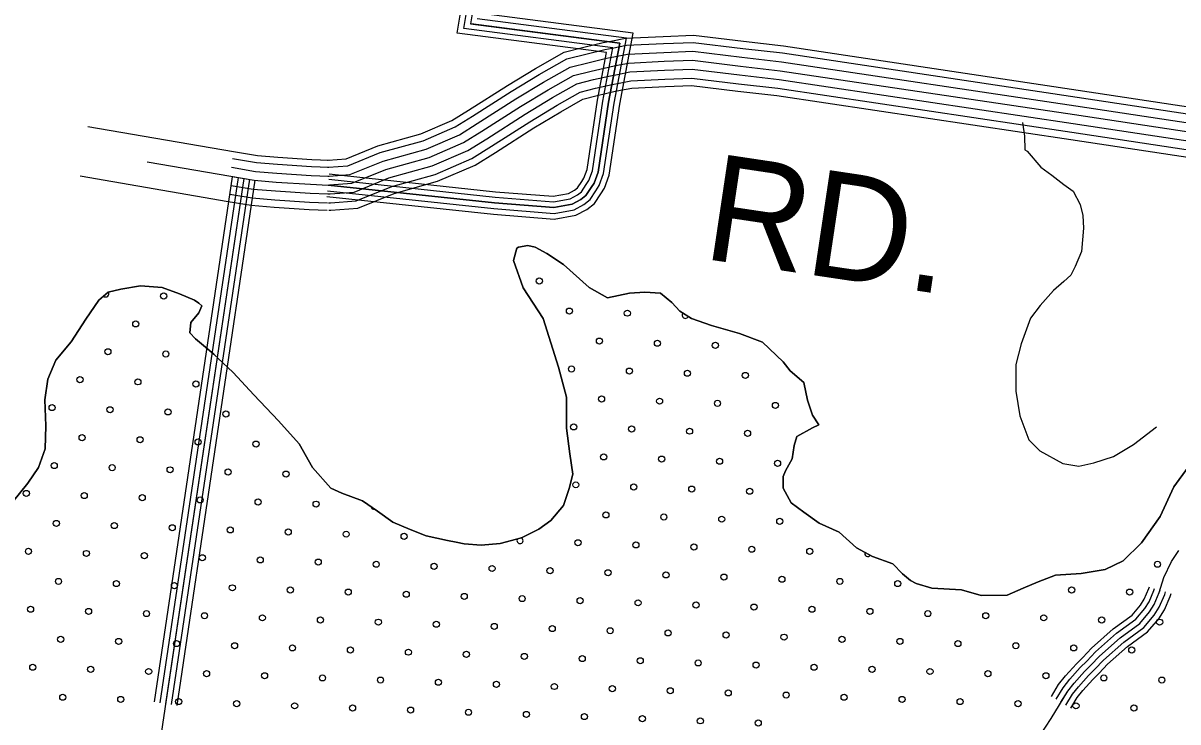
# Model space of a CAD drawing. Extents: x 1788175 to 1969470, y 584502 to 738744.
# Drawn here: x 1803742 to 1807760, y 657376 to 659808 of the extents above; entities that cross this region are included whole.
import ezdxf

# ---------------------------------------------------------------- set-up
doc = ezdxf.new("R2010")
doc.units = 0
for name, color, linetype in [('DESIGN - ROW - Right-of-Way and Easement Labels', 7, 'Continuous'), ('DESIGN - SCRATCH - User 1', 7, 'Continuous'), ('DESIGN - TRAFFIC CONTROL PERMANENT - Pavement Marking Text', 7, 'Continuous'), ('DESIGN - TRANSPORTATION - Edge of Traveled Way', 7, 'Continuous'), ('SURVEY - CONTOURS - Index with Text', 7, 'Continuous'), ('SURVEY - DRAINAGE - Natural Features', 7, 'Continuous'), ('SURVEY - TRANSPORTATION - Roads', 7, 'Continuous')]:
    doc.layers.add(name, color=color, linetype=linetype)

msp = doc.modelspace()

# ---------------------------------------------------------------- linework, layer by layer
at = {"layer": 'DESIGN - SCRATCH - User 1'}
for points in [[(1804812.8, 658189.8), (1804850.8, 658171.7), (1804922.7, 658145.7), (1804974.7, 658109.7), (1805028.6, 658071.6), (1805088.5, 658045.6), (1805144.4, 658023.5), (1805218.4, 658007.5), (1805248.4, 658001.4), (1805276.3, 657995.4), (1805336.3, 657991.4), (1805402.3, 657997.3), (1805476.3, 658017.2), (1805536.3, 658047.1), (1805578.3, 658077), (1805622.4, 658128.9), (1805642.5, 658188.8), (1805654.6, 658238.7), (1805644.7, 658308.7), (1805632.8, 658398.6), (1805633, 658506.5), (1805605.2, 658610.4), (1805551.5, 658780.3), (1805481.7, 658886.3), (1805447.9, 658982.3), (1805459.9, 659024.2), (1805465.9, 659028.2), (1805497.9, 659034.2), (1805523.9, 659028.1), (1805563.8, 659006.1), (1805621.8, 658968.1), (1805711.6, 658888), (1805775.5, 658852), (1805851.5, 658867.9), (1805905.5, 658871.8), (1805959.5, 658867.8), (1805999.4, 658835.8), (1806027.3, 658805.8), (1806067.3, 658779.7), (1806137.2, 658755.7), (1806235.1, 658727.6), (1806315, 658697.5), (1806386.9, 658629.5), (1806410.8, 658597.5), (1806458.7, 658557.5), (1806470.6, 658495.5), (1806488.5, 658443.6), (1806510.5, 658409.6), (1806488.5, 658399.6), (1806434.4, 658369.7), (1806424.4, 658337.7), (1806418.3, 658291.8), (1806394.3, 658249.9), (1806386.2, 658229.9), (1806386.2, 658189.9), (1806414.1, 658137.9), (1806458, 658105.9), (1806511.9, 658067.9), (1806581.8, 658035.9), (1806641.7, 657981.8), (1806697.7, 657951.8), (1806767.6, 657925.7), (1806801.5, 657891.7), (1806829.5, 657867.7), (1806849.4, 657857.7), (1806903.4, 657841.7), (1807007.3, 657835.5), (1807075.3, 657815.5), (1807165.2, 657817.4), (1807221.2, 657841.3), (1807273.3, 657863.2), (1807333.3, 657887.1), (1807423.2, 657893), (1807507.2, 657906.9), (1807569.2, 657936.8), (1807633.3, 657998.7), (1807697.4, 658090.5), (1807745.6, 658194.3), (1807795.7, 658262.2)], [(1803705.2, 658141.1), (1803759.3, 658207), (1803795.4, 658260.9), (1803819.5, 658326.8), (1803821.6, 658406.7), (1803817.8, 658496.6), (1803827.9, 658568.6), (1803856, 658634.5), (1803910.1, 658698.3), (1803960.2, 658778.2), (1804006.3, 658844.1), (1804038.3, 658872), (1804082.3, 658882), (1804150.3, 658893.9), (1804226.2, 658887.8), (1804286.2, 658865.7), (1804338.1, 658843.7), (1804354.1, 658833.7), (1804364.1, 658823.7), (1804354, 658799.7), (1804326, 658765.8), (1804321.9, 658729.8), (1804341.9, 658709.8), (1804369.8, 658685.8), (1804405.8, 658655.8), (1804415.4, 658646.7)], [(1804419.2, 658643.2), (1804473.6, 658591.8), (1804545.5, 658513.8), (1804631.3, 658423.8), (1804703.1, 658343.8), (1804749, 658261.8), (1804812.8, 658189.8)]]:
    msp.add_lwpolyline(points, dxfattribs=at)
at = {"layer": 'DESIGN - TRAFFIC CONTROL PERMANENT - Pavement Marking Text'}
for centre in [(1805538.2, 658910.5), (1804231.5, 658858.2), (1805642.8, 658805.9), (1805844.4, 658798.5), (1804134.4, 658761.1), (1804037.3, 658664.1), (1805747.3, 658701.4), (1805948.9, 658693.9), (1806150.5, 658686.5), (1804238.9, 658656.6), (1805650.2, 658604.3), (1805851.8, 658596.9), (1806053.4, 658589.4), (1806255, 658581.9), (1803940.3, 658567), (1804141.9, 658559.5), (1804343.5, 658552.1), (1803843.2, 658469.9), (1804044.8, 658462.5), (1805754.8, 658499.8), (1805956.4, 658492.3), (1806158, 658484.9), (1806359.6, 658477.4), (1804246.4, 658455), (1804448, 658447.5), (1805657.7, 658402.7), (1805859.3, 658395.3), (1806060.9, 658387.8), (1806262.5, 658380.3), (1803947.7, 658365.4), (1804149.3, 658357.9), (1804351, 658350.5), (1804552.6, 658343), (1803850.7, 658268.3), (1804052.3, 658260.9), (1805762.2, 658298.2), (1805963.8, 658290.7), (1806165.4, 658283.3), (1806367.1, 658275.8), (1804253.9, 658253.4), (1804455.5, 658245.9), (1804657.1, 658238.5), (1805665.2, 658201.1), (1805866.8, 658193.6), (1806068.4, 658186.2), (1803753.6, 658171.2), (1803955.2, 658163.8), (1804156.8, 658156.3), (1804358.4, 658148.8), (1804560, 658141.4), (1806270, 658178.7), (1804761.6, 658133.9), (1803858.1, 658066.7), (1804059.7, 658059.2), (1805769.7, 658096.6), (1805971.3, 658089.1), (1806172.9, 658081.6), (1806374.5, 658074.2), (1804261.3, 658051.8), (1804463, 658044.3), (1804664.6, 658036.8), (1804866.2, 658029.4), (1805067.8, 658021.9), (1805672.6, 657999.5), (1805874.2, 657992), (1806075.8, 657984.6), (1803761.1, 657969.6), (1803962.7, 657962.2), (1804164.3, 657954.7), (1804365.9, 657947.2), (1804567.5, 657939.8), (1806277.4, 657977.1), (1806479.1, 657969.6), (1804769.1, 657932.3), (1804970.7, 657924.8), (1805172.3, 657917.4), (1805373.9, 657909.9), (1805575.5, 657902.4), (1807688.7, 657924.8), (1803865.6, 657865.1), (1805777.2, 657895), (1805978.8, 657887.5), (1806180.4, 657880), (1806382, 657872.6), (1806583.6, 657865.1), (1804067.2, 657857.6), (1804268.8, 657850.2), (1804470.4, 657842.7), (1804672, 657835.2), (1804873.6, 657827.8), (1805075.3, 657820.3), (1806785.2, 657857.6), (1807390, 657835.2), (1807591.7, 657827.8), (1805276.9, 657812.8), (1805478.5, 657805.4), (1805680.1, 657797.9), (1805881.7, 657790.4), (1806083.3, 657783), (1803768.5, 657768), (1803970.1, 657760.6), (1804171.7, 657753.1), (1804373.4, 657745.6), (1804575, 657738.2), (1806284.9, 657775.5), (1806486.5, 657768), (1806688.1, 657760.6), (1806889.7, 657753.1), (1807091.4, 657745.6), (1807293, 657738.2), (1804776.6, 657730.7), (1804978.2, 657723.2), (1805179.8, 657715.8), (1805381.4, 657708.3), (1805583, 657700.8), (1807494.6, 657730.7), (1807696.2, 657723.2), (1803873.1, 657663.5), (1805784.6, 657693.4), (1805986.2, 657685.9), (1806187.8, 657678.4), (1806389.5, 657671), (1806591.1, 657663.5), (1804074.7, 657656), (1804276.3, 657648.6), (1804477.9, 657641.1), (1804679.5, 657633.6), (1804881.1, 657626.2), (1805082.7, 657618.7), (1806792.7, 657656), (1806994.3, 657648.6), (1807195.9, 657641.1), (1807397.5, 657633.6), (1807599.1, 657626.2), (1805284.3, 657611.2), (1805485.9, 657603.8), (1805687.6, 657596.3), (1805889.2, 657588.8), (1806090.8, 657581.4), (1803776, 657566.4), (1803977.6, 657559), (1804179.2, 657551.5), (1804380.8, 657544), (1804582.4, 657536.5), (1806292.4, 657573.9), (1806494, 657566.4), (1806695.6, 657559), (1806897.2, 657551.5), (1807098.8, 657544), (1807300.4, 657536.5), (1804784, 657529.1), (1804985.7, 657521.6), (1805187.3, 657514.1), (1805388.9, 657506.7), (1805590.5, 657499.2), (1807502, 657529.1), (1807703.7, 657521.6), (1803880.5, 657461.9), (1805792.1, 657491.7), (1805993.7, 657484.3), (1806195.3, 657476.8), (1806396.9, 657469.3), (1806598.5, 657461.9), (1804082.1, 657454.4), (1804283.7, 657446.9), (1804485.4, 657439.5), (1804687, 657432), (1804888.6, 657424.5), (1805090.2, 657417.1), (1806800.1, 657454.4), (1807001.8, 657446.9), (1807203.4, 657439.5), (1807405, 657432), (1807606.6, 657424.5), (1805291.8, 657409.6), (1805493.4, 657402.1), (1805695, 657394.7), (1805896.6, 657387.2), (1806098.2, 657379.7), (1806299.9, 657372.3)]:
    msp.add_circle(centre, 10.6, dxfattribs=at)
for centre, start, end in [((1804029.9, 658865.7), 225.2222, 36.8895), ((1806046, 658791), 135.0543, 338.777), ((1804963.2, 658126.4), 188.9078, 281.5872), ((1805471, 658007), 141.7363, 68.3553), ((1806680.7, 657962.2), 157.7878, 325.7381)]:
    msp.add_arc(centre, 10.6, start, end, dxfattribs=at)
at = {"layer": 'DESIGN - TRANSPORTATION - Edge of Traveled Way'}
for points in [[(1807795.7, 658262.2), (1807745.6, 658194.3), (1807697.4, 658090.5), (1807633.3, 657998.7), (1807569.2, 657936.8), (1807507.2, 657906.9), (1807423.2, 657893), (1807333.3, 657887.1), (1807273.3, 657863.2), (1807221.2, 657841.3), (1807165.2, 657817.4), (1807075.3, 657815.5), (1807007.3, 657835.5), (1806903.4, 657841.7), (1806849.4, 657857.7), (1806829.5, 657867.7), (1806801.5, 657891.7), (1806767.6, 657925.7), (1806697.7, 657951.8), (1806641.7, 657981.8), (1806581.8, 658035.9), (1806511.9, 658067.9), (1806458, 658105.9), (1806414.1, 658137.9), (1806386.2, 658189.9), (1806386.2, 658229.9), (1806394.3, 658249.9), (1806418.3, 658291.8), (1806424.4, 658337.7), (1806434.4, 658369.7), (1806488.5, 658399.6), (1806510.5, 658409.6), (1806488.5, 658443.6), (1806470.6, 658495.5), (1806458.7, 658557.5), (1806410.8, 658597.5), (1806386.9, 658629.5), (1806315, 658697.5), (1806235.1, 658727.6), (1806137.2, 658755.7), (1806067.3, 658779.7), (1806027.3, 658805.8), (1805999.4, 658835.8), (1805959.5, 658867.8), (1805905.5, 658871.8), (1805851.5, 658867.9), (1805775.5, 658852), (1805711.6, 658888), (1805621.8, 658968.1), (1805563.8, 659006.1), (1805523.9, 659028.1), (1805497.9, 659034.2), (1805465.9, 659028.2), (1805459.9, 659024.2), (1805447.9, 658982.3), (1805481.7, 658886.3), (1805551.5, 658780.3), (1805605.2, 658610.4), (1805633, 658506.5), (1805632.8, 658398.6), (1805644.7, 658308.7), (1805654.6, 658238.7), (1805642.5, 658188.8), (1805622.4, 658128.9), (1805578.3, 658077), (1805536.3, 658047.1), (1805476.3, 658017.2), (1805402.3, 657997.3), (1805336.3, 657991.4), (1805276.3, 657995.4), (1805248.4, 658001.4), (1805218.4, 658007.5), (1805144.4, 658023.5), (1805088.5, 658045.6), (1805028.6, 658071.6), (1804974.7, 658109.7), (1804922.7, 658145.7), (1804850.8, 658171.7), (1804812.8, 658189.8)], [(1804415.4, 658646.7), (1804405.8, 658655.8), (1804369.8, 658685.8), (1804341.9, 658709.8), (1804321.9, 658729.8), (1804326, 658765.8), (1804354, 658799.7), (1804364.1, 658823.7), (1804354.1, 658833.7), (1804338.1, 658843.7), (1804286.2, 658865.7), (1804226.2, 658887.8), (1804150.3, 658893.9), (1804082.3, 658882), (1804038.3, 658872), (1804006.3, 658844.1), (1803960.2, 658778.2), (1803910.1, 658698.3), (1803856, 658634.5), (1803827.9, 658568.6), (1803817.8, 658496.6), (1803821.6, 658406.7), (1803819.5, 658326.8), (1803795.4, 658260.9), (1803759.3, 658207), (1803705.2, 658141.1)], [(1804812.8, 658189.8), (1804749, 658261.8), (1804703.1, 658343.8), (1804631.3, 658423.8), (1804545.5, 658513.8), (1804473.6, 658591.8), (1804419.2, 658643.2)]]:
    msp.add_lwpolyline(points, dxfattribs=at)
at = {"layer": 'SURVEY - CONTOURS - Index with Text'}
for points in [[(1805786.7, 659745.2), (1805838.2, 659755.4), (1805969, 659761.6), (1806074.2, 659765.8), (1806248.8, 659744.8), (1806388, 659728.5), (1807412.7, 659575.2), (1809568.3, 659249.2), (1810424.8, 659140.4)], [(1804800.8, 659331.3), (1804804, 659331.4), (1804866.5, 659336.1), (1804976.6, 659380.7), (1805125.6, 659422.2), (1805234.3, 659469.1), (1805292.3, 659505.3), (1805427, 659591.4), (1805525, 659650.4), (1805624.1, 659706.5), (1805698.2, 659725.6), (1805760.5, 659740), (1805786.7, 659745.2)], [(1804801.6, 659306.6), (1804805.3, 659306.7), (1804872.2, 659311.7), (1804984.5, 659357.3), (1805133.9, 659398.8), (1805245.8, 659447.1), (1805305.5, 659484.4), (1805440, 659570.4), (1805537.5, 659629.1), (1805633.4, 659683.4), (1805704.1, 659701.5), (1805765.8, 659715.8), (1805791.5, 659721)], [(1805791.6, 659721), (1805841.2, 659730.8), (1805970.1, 659736.9), (1806073.2, 659741), (1806245.9, 659720.2), (1806384.7, 659704), (1807409.1, 659550.8), (1809564.9, 659224.7), (1810421.6, 659115.9)], [(1804802.4, 659275.6), (1804806.9, 659275.7), (1804879.4, 659281.2), (1804994.6, 659327.9), (1805144.2, 659369.6), (1805260.2, 659419.6), (1805322.1, 659458.2), (1805456.4, 659544.1), (1805553.1, 659602.3), (1805645.1, 659654.4), (1805711.5, 659671.4), (1805772.3, 659685.5), (1805797.5, 659690.6)], [(1805797.6, 659690.6), (1805845, 659700), (1805971.4, 659706), (1806072, 659709.9), (1806242.3, 659689.5), (1806380.6, 659673.3), (1807404.4, 659520.1), (1809560.7, 659194), (1810417.7, 659085.1)], [(1805803.6, 659660.2), (1805848.8, 659669.1), (1805972.8, 659675), (1806070.7, 659678.9), (1806238.6, 659658.7), (1806376.5, 659642.5), (1807399.8, 659489.5), (1809556.4, 659163.3), (1810413.8, 659054.4)], [(1805803.6, 659660.2), (1805848.8, 659669.1), (1805972.8, 659675), (1806070.7, 659678.9), (1806238.6, 659658.7), (1806376.5, 659642.5), (1807399.8, 659489.5), (1809556.4, 659163.3), (1810413.8, 659054.4)], [(1804803.3, 659244.6), (1804808.6, 659244.8), (1804886.5, 659250.7), (1805004.6, 659298.5), (1805154.6, 659340.3), (1805274.6, 659392.1), (1805338.6, 659432), (1805472.7, 659517.7), (1805568.8, 659575.5), (1805656.8, 659625.4), (1805718.8, 659641.3), (1805778.8, 659655.2), (1805803.6, 659660.1)], [(1804803.3, 659244.6), (1804808.6, 659244.8), (1804886.5, 659250.7), (1805004.6, 659298.5), (1805154.6, 659340.3), (1805274.6, 659392.1), (1805338.6, 659432), (1805472.7, 659517.7), (1805568.8, 659575.5), (1805656.8, 659625.4), (1805718.8, 659641.3), (1805778.8, 659655.2), (1805803.6, 659660.1)], [(1805809.7, 659629.7), (1805852.6, 659638.3), (1805974.1, 659644), (1806069.5, 659647.8), (1806235, 659627.9), (1806372.4, 659611.8), (1807395.2, 659458.8), (1809552.1, 659132.6), (1810409.9, 659023.6)], [(1804804.2, 659213.6), (1804810.2, 659213.8), (1804893.7, 659220.1), (1805014.6, 659269.1), (1805164.9, 659311), (1805289, 659364.5), (1805355.2, 659405.7), (1805489.1, 659491.4), (1805584.4, 659548.8), (1805668.5, 659596.4), (1805726.2, 659611.2), (1805785.3, 659624.9), (1805809.6, 659629.7)], [(1804805.1, 659182.6), (1804811.8, 659182.8), (1804900.9, 659189.6), (1805024.6, 659239.7), (1805175.3, 659281.7), (1805303.4, 659337), (1805371.7, 659379.5), (1805505.4, 659465), (1805600, 659522), (1805680.2, 659567.4), (1805733.5, 659581.1), (1805791.9, 659594.6), (1805815.7, 659599.3)], [(1805815.7, 659599.3), (1805856.3, 659607.4), (1805975.4, 659613), (1806068.2, 659616.7), (1806231.3, 659597.1), (1806368.3, 659581.1), (1807390.6, 659428.2), (1809547.8, 659101.9), (1810406, 658992.9)], [(1804805.8, 659156.9), (1804813.1, 659157.1), (1804906.8, 659164.2), (1805032.9, 659215.3), (1805183.8, 659257.4), (1805315.4, 659314.1), (1805385.5, 659357.8), (1805519, 659443.2), (1805613, 659499.8), (1805689.9, 659543.3), (1805739.6, 659556.1), (1805797.3, 659569.5), (1805820.7, 659574.1)], [(1805820.7, 659574.1), (1805859.5, 659581.8), (1805976.6, 659587.3), (1806067.2, 659590.9), (1806228.3, 659571.6), (1806364.9, 659555.6), (1807386.8, 659402.7), (1809544.3, 659076.4), (1810402.8, 658967.4)], [(1803968.1, 659448.5), (1804473.9, 659361.5)], [(1804474.2, 659361.5), (1804557.5, 659347.2), (1804629, 659341.5), (1804747.1, 659333.6), (1804806.8, 659331.3)], [(1804174.3, 659325), (1804546.7, 659261), (1804622.7, 659255), (1804742.5, 659247), (1804803.3, 659244.6)], [(1804471.3, 659336.9), (1804554.4, 659322.6), (1804627.2, 659316.8), (1804745.8, 659309), (1804805.8, 659306.6)], [(1803940.5, 659276.2), (1804455.4, 659187.7)], [(1804467.6, 659306.1), (1804550.6, 659291.8), (1804624.9, 659285.9), (1804744.2, 659278), (1804804.6, 659275.6)], [(1804466.1, 659243.4), (1804542.8, 659230.3), (1804620.4, 659224), (1804740.9, 659216.1), (1804802.1, 659213.6)], [(1804469.4, 659274.3), (1804546.7, 659261), (1804622.7, 659255), (1804742.5, 659247), (1804803.3, 659244.6)], [(1804461.5, 659212.8), (1804539, 659199.5), (1804618.1, 659193.1), (1804739.2, 659185.1), (1804800.8, 659182.7)], [(1804455.4, 659187.7), (1804535.7, 659173.9), (1804616.3, 659167.5), (1804737.9, 659159.5), (1804799.8, 659157)]]:
    msp.add_lwpolyline(points, dxfattribs=at)
at = {"layer": 'SURVEY - DRAINAGE - Natural Features'}
for points in [[(1800796.6, 668671.9), (1800870.5, 668516.4), (1801790.7, 666582.1), (1804306.1, 660246.3), (1805349.3, 660113.5), (1805298.3, 659806), (1805817.9, 659738.6), (1805779.3, 659532.9), (1805742.6, 659289.3), (1805728.5, 659251.4), (1805718.4, 659235.4), (1805700.3, 659207.5), (1805682.3, 659193.6), (1805652.3, 659177.7), (1805588.3, 659165.9), (1805382.4, 659182.4), (1804803.3, 659244.6)], [(1805252.3, 659772.6), (1805303.2, 660080)], [(1805275.2, 659788.8), (1805326.2, 660096.2)], [(1804799.1, 659204.8), (1805378.6, 659142.6), (1805590.3, 659125.6), (1805665.6, 659139.5), (1805704, 659159.8), (1805730.2, 659180), (1805752.1, 659213.9), (1805764.5, 659233.6), (1805781.5, 659279.2), (1805818.8, 659526.2), (1805865.1, 659772.8), (1805344.6, 659840.3)], [(1804801.2, 659224.7), (1805380.5, 659162.5), (1805589.3, 659145.7), (1805658.9, 659158.6), (1805693.2, 659176.7), (1805715.3, 659193.8), (1805735.3, 659224.7), (1805746.5, 659242.5), (1805762, 659284.3), (1805799, 659529.6), (1805841.5, 659755.7), (1805321.5, 659823.1)], [(1804803.3, 659244.6), (1805382.4, 659182.4), (1805588.3, 659165.9), (1805652.3, 659177.7), (1805682.3, 659193.6), (1805700.3, 659207.5), (1805718.4, 659235.4), (1805728.5, 659251.4), (1805742.6, 659289.3), (1805779.3, 659532.9), (1805817.9, 659738.6), (1805301.5, 659805.5)], [(1804805.5, 659264.5), (1805384.3, 659202.4), (1805587.2, 659186), (1805645.6, 659196.8), (1805671.4, 659210.5), (1805685.4, 659221.3), (1805701.6, 659246.2), (1805710.4, 659260.3), (1805723.1, 659294.3), (1805759.6, 659536.3), (1805794.4, 659721.5), (1805275.2, 659788.8)], [(1804807.5, 659283.4), (1805386, 659221.3), (1805586.2, 659205.2), (1805639.3, 659215), (1805661.1, 659226.5), (1805671.2, 659234.3), (1805685.6, 659256.4), (1805693.3, 659268.8), (1805704.6, 659299.1), (1805740.9, 659539.4), (1805772, 659705.2), (1805252.3, 659772.6)], [(1804509.7, 659267.4), (1804159.1, 656907.8)], [(1804470.2, 659273.3), (1804198.5, 657445.4)], [(1804490, 659270.3), (1804218.3, 657442.4)], [(1804509.7, 659267.4), (1804238.1, 657439.5)], [(1804529.5, 659264.5), (1804257.9, 657436.5)], [(1804548.3, 659261.7), (1804276.7, 657433.7)], [(1807240.3, 657267.8), (1807318.5, 657387.6), (1807376.6, 657483.5), (1807398.6, 657511.4), (1807434.7, 657551.3), (1807456.7, 657573.3), (1807486.7, 657605.2), (1807558.8, 657669.1), (1807626.9, 657718.9), (1807660.9, 657758.9), (1807677, 657784.8), (1807695, 657826.7), (1807711.1, 657878.7), (1807737.2, 657934.6), (1807763.2, 657972.5)], [(1807319.5, 657464.5), (1807344.5, 657505.7), (1807368.8, 657536.6), (1807406.4, 657578.2), (1807428.7, 657600.5), (1807459.6, 657633.2), (1807534.3, 657699.5), (1807600.1, 657747.7), (1807629.3, 657781.9), (1807642.3, 657802.9), (1807658.4, 657840.3), (1807660.3, 657846.5)], [(1807335.7, 657454.7), (1807360.1, 657494.9), (1807383.3, 657524.3), (1807420.2, 657565.1), (1807442.4, 657587.2), (1807472.8, 657619.6), (1807546.3, 657684.6), (1807613.2, 657733.7), (1807644.7, 657770.7), (1807659.2, 657794.1), (1807676.2, 657833.7), (1807678.4, 657840.8)], [(1807352.8, 657444.3), (1807376.6, 657483.5), (1807398.6, 657511.4), (1807434.7, 657551.3), (1807456.7, 657573.3), (1807486.7, 657605.2), (1807558.8, 657669.1), (1807626.9, 657718.9), (1807660.9, 657758.9), (1807677, 657784.8), (1807695, 657826.7), (1807697.6, 657834.9)], [(1807369.9, 657433.9), (1807393.1, 657472), (1807413.9, 657498.5), (1807449.2, 657537.5), (1807471.1, 657559.3), (1807500.7, 657590.8), (1807571.4, 657653.5), (1807640.6, 657704.2), (1807677.1, 657747), (1807694.7, 657775.6), (1807713.8, 657819.8), (1807716.7, 657829)], [(1807387, 657423.5), (1807409.5, 657460.6), (1807429.2, 657485.6), (1807463.7, 657523.7), (1807485.4, 657545.4), (1807514.6, 657576.5), (1807584, 657637.9), (1807654.3, 657689.4), (1807693.3, 657735.2), (1807712.5, 657766.3), (1807732.6, 657812.9), (1807735.8, 657823.1)]]:
    msp.add_lwpolyline(points, dxfattribs=at)
at = {"layer": 'SURVEY - TRANSPORTATION - Roads'}
msp.add_lwpolyline([(1807219, 659462.4), (1807225.6, 659414.8), (1807227.5, 659366.8), (1807235.5, 659362.8), (1807283.4, 659306.8), (1807321.3, 659278.8), (1807363.2, 659246.8), (1807395.2, 659222.7), (1807419.1, 659176.8), (1807429, 659138.8), (1807430.9, 659094.8), (1807424.8, 659012.9), (1807402.7, 658961), (1807386.7, 658931), (1807362.6, 658909.1), (1807326.6, 658877.1), (1807280.5, 658825.2), (1807246.4, 658781.3), (1807214.3, 658691.4), (1807196.1, 658619.5), (1807196, 658527.6), (1807209.8, 658441.7), (1807241.6, 658357.7), (1807279.6, 658319.7), (1807359.5, 658275.6), (1807415.4, 658265.6), (1807467.4, 658277.5), (1807535.5, 658299.4), (1807605.5, 658341.3), (1807685.6, 658403.2)], dxfattribs=at)

# ---------------------------------------------------------------- texts
at = {"layer": 'DESIGN - ROW - Right-of-Way and Easement Labels'}
msp.add_text('RD.', height=370, rotation=351.4937, dxfattribs=at).set_placement((1806100.9, 658989.1))

doc.saveas('drawing.dxf')
